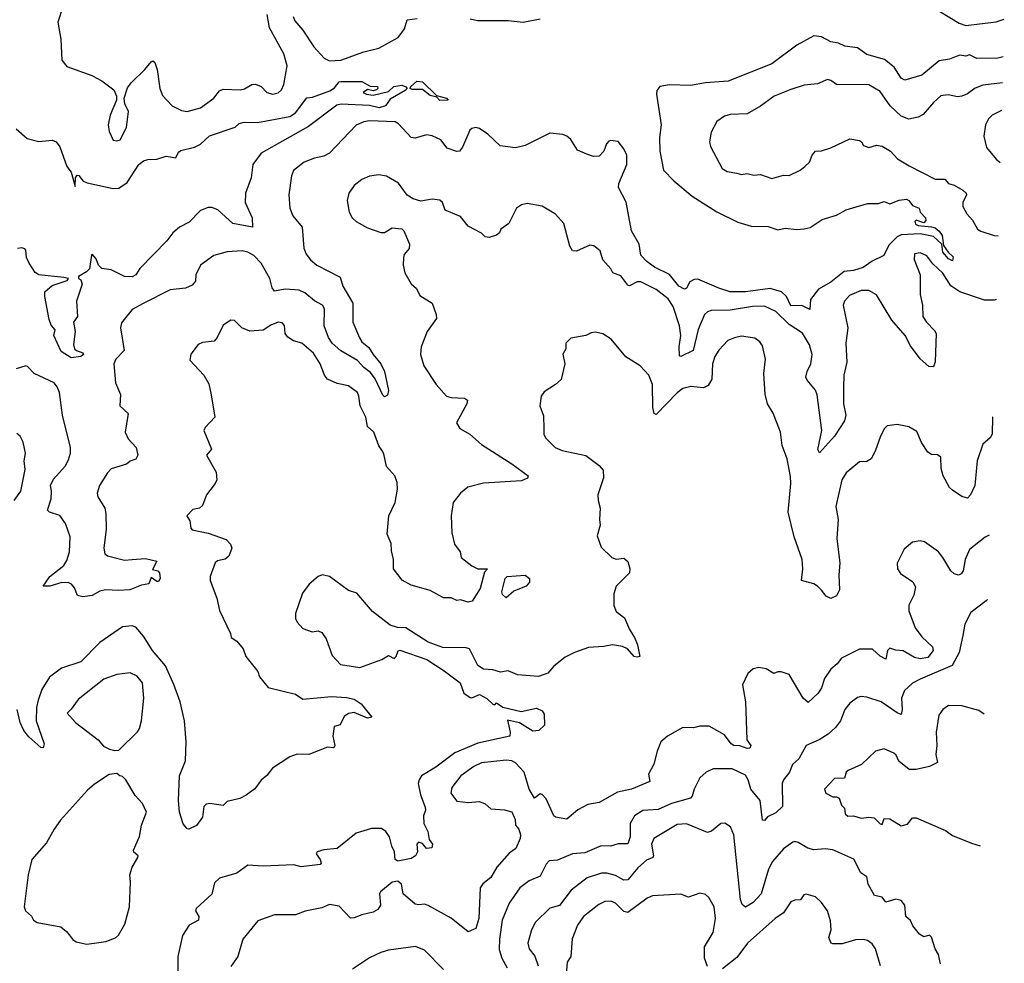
# Model space of a CAD drawing. Extents: x 1839239 to 1929705, y 762242 to 910352.
# Tile 268 of 429: x 1917223 to 1922408, y 825598 to 830568. Entities that reach past the tile are written whole.
import ezdxf

# ---------------------------------------------------------------- set-up
doc = ezdxf.new("R2010")
doc.units = 0

msp = doc.modelspace()

# ---------------------------------------------------------------- linework, layer by layer
at = {"layer": '0CON10XD'}
for points in [[(1922015, 830644.3), (1922170, 830550), (1922205, 830536.7), (1922365, 830557.5), (1922408.5, 830571.6)], [(1917451.1, 830635), (1917423.3, 830555), (1917440, 830465), (1917444.2, 830354.2), (1917471.7, 830321.7), (1917603.4, 830273.4), (1917655, 830245.8), (1917718.8, 830198.8), (1917733.3, 830165), (1917732.5, 830145), (1917700, 830065), (1917688.8, 830015), (1917695, 829980), (1917715, 829933.3), (1917735, 829930), (1917752.5, 829935), (1917785, 830000), (1917795.8, 830084.2), (1917776, 830125), (1917773.3, 830155), (1917791.5, 830208.5), (1917810.8, 830235), (1917882.9, 830305), (1917915, 830346.7), (1917925, 830351.2), (1917935, 830343.3), (1917946.4, 830306.4), (1917961.1, 830205), (1917975, 830168.8), (1918026.2, 830115), (1918075, 830089.2), (1918105.7, 830084.3), (1918175, 830104.4), (1918245.3, 830154.7), (1918275, 830192.5), (1918295, 830202.9), (1918385, 830198.6), (1918406.8, 830203.2), (1918445, 830226), (1918465, 830228), (1918495.5, 830215.5), (1918525, 830184.5), (1918555.5, 830175.5), (1918585, 830182.2), (1918601.7, 830198.3), (1918613.8, 830226.2), (1918631.6, 830325), (1918615, 830388.6), (1918537.9, 830525), (1918526.2, 830595)], [(1918663.8, 830585), (1918672.6, 830562.6), (1918713.7, 830513.7), (1918772.9, 830425), (1918826, 830365), (1918855, 830351.8), (1918915, 830355.4), (1919035, 830398.2), (1919115, 830418.9), (1919215.6, 830475), (1919249.8, 830520.2), (1919263.1, 830566.9), (1919316.4, 830573.6)], [(1919595, 830571.8), (1919633.5, 830563.5), (1919795, 830563.2), (1919875, 830555.4), (1919965, 830572.7)], [(1922402.7, 830372.3), (1922374.2, 830365.8), (1922264.1, 830364.1), (1922225, 830383.3), (1922205, 830376.2), (1922175, 830381.2), (1922155.6, 830374.4), (1922120.3, 830359.7), (1922065, 830351.9), (1921975, 830276.2), (1921885, 830250), (1921865, 830260), (1921827.8, 830317.8), (1921778.2, 830358.2), (1921684.4, 830384.4), (1921635, 830419.1), (1921569.3, 830429.3), (1921535, 830444.5), (1921495, 830450.9), (1921445, 830477.1), (1921405, 830482.3), (1921315, 830433.8), (1921185, 830336.4), (1920955, 830244.1), (1920835, 830235.3), (1920755, 830221.8), (1920645, 830225.5), (1920594.3, 830215.7), (1920578, 830195), (1920577.1, 830175), (1920601.2, 830015), (1920592.3, 829947.7), (1920594.7, 829875), (1920614.5, 829775), (1920668.5, 829718.5), (1920765, 829639.1), (1920895.4, 829555.4), (1921005, 829500.8), (1921075, 829480), (1921165, 829478), (1921215, 829462), (1921255, 829470.8), (1921315, 829462.9), (1921355, 829467.1), (1921385.7, 829474.3), (1921450, 829515), (1921525, 829538.8), (1921575, 829566.2), (1921645, 829588), (1921689.3, 829600.7), (1921745, 829600), (1921775, 829611.2), (1921805, 829597.5), (1921855, 829618), (1921892.7, 829622.7), (1921905, 829615.8), (1921925, 829590), (1921960, 829575), (1921966.2, 829555), (1921993.8, 829525), (1921995, 829510), (1921985, 829497.5), (1921945, 829512.5), (1921937.5, 829505), (1921940.7, 829490.7), (1921955, 829483.3), (1922025, 829477.5), (1922045, 829471.4), (1922066.2, 829455), (1922081.9, 829431.9), (1922088.8, 829378.8), (1922113.1, 829343.1), (1922139.1, 829319.1), (1922135, 829298.8), (1922115, 829309.2), (1922085, 829344.4), (1922080, 829385), (1922035.5, 829425.5), (1921965, 829439.6), (1921865, 829435.3), (1921844.8, 829425.2), (1921799.8, 829380.2), (1921774.2, 829325.8), (1921713.4, 829296.6), (1921665, 829263.2), (1921615, 829246.7), (1921565, 829241), (1921495.4, 829185), (1921430.5, 829149.5), (1921388.5, 829095), (1921385, 829041.2), (1921342.2, 829062.2), (1921285, 829061.8), (1921260.8, 829110.8), (1921235.2, 829135.2), (1921175, 829152), (1921045.3, 829135.3), (1920965, 829135.4), (1920905, 829153.9), (1920795, 829201.3), (1920775, 829199.6), (1920752.1, 829187.9), (1920735, 829154), (1920725, 829148.6), (1920695, 829164.7), (1920645.4, 829225.4), (1920566.4, 829265), (1920525.8, 829295), (1920495, 829327.1), (1920486.2, 829386.2), (1920445.8, 829455.8), (1920417, 829607), (1920377.5, 829685), (1920378.9, 829705), (1920420.8, 829805), (1920420.4, 829855), (1920405, 829888.6), (1920375, 829925.7), (1920335, 829931.2), (1920325, 829928.8), (1920313.8, 829915), (1920300, 829875), (1920275, 829850), (1920245, 829847.5), (1920209.5, 829860.5)], [(1917897.5, 829832.5), (1917945, 829834), (1917995, 829850), (1918045, 829841.2), (1918060, 829870), (1918071.7, 829878.3), (1918144.2, 829895.8), (1918175, 829912), (1918222.9, 829957.1), (1918357.5, 830002.5), (1918378.3, 830021.7), (1918405, 830028), (1918475, 830027.1), (1918645, 830058.9), (1918675, 830076.9), (1918735, 830156.7), (1918765, 830160.5), (1918856.7, 830193.3), (1918880.3, 830209.7), (1918905, 830240), (1918915, 830242.5), (1919025, 830242.5), (1919068.3, 830218.3), (1919107, 830217), (1919110, 830205), (1919101.7, 830198.3), (1919085, 830192.5), (1919055, 830200), (1919032.5, 830185), (1919050, 830175), (1919085, 830170), (1919165, 830190), (1919194.2, 830215.8), (1919235, 830222.5), (1919256.7, 830215), (1919263.3, 830205), (1919253.3, 830195), (1919175, 830148.8), (1919149.1, 830115), (1919116.3, 830103.7), (1919064.6, 830115.4), (1918916.7, 830123.3), (1918892.7, 830117.3), (1918743.8, 830005), (1918495.3, 829864.7), (1918450.6, 829805), (1918442, 829735), (1918412.5, 829655), (1918411.2, 829605), (1918447.5, 829525), (1918450, 829475), (1918345, 829493.8), (1918267.2, 829567.2), (1918235, 829579.4), (1918215, 829579.4), (1918175, 829562.9), (1918115, 829502.5), (1918064.4, 829475), (1918030, 829445), (1917997.4, 829402.6), (1917855, 829258), (1917835, 829224.4), (1917815.5, 829214.5), (1917775, 829215.5), (1917705, 829251.2), (1917655, 829257.1), (1917638.9, 829275), (1917625, 829308), (1917605, 829332.5), (1917601.7, 829328.3), (1917590, 829255), (1917575, 829239.4), (1917532.5, 829215), (1917532.5, 829205), (1917545, 829197.5), (1917552.5, 829175), (1917522.9, 829085), (1917526.9, 829005), (1917505.7, 828974.3), (1917514.4, 828925), (1917507, 828857), (1917512.5, 828835), (1917522.5, 828825), (1917555, 828813.3), (1917560, 828805), (1917545.8, 828794.2), (1917495, 828787.5), (1917440.7, 828820.7), (1917403.3, 828905), (1917410, 828935), (1917389.3, 828959.3), (1917378.8, 828988.8), (1917355, 829110), (1917356, 829135), (1917395, 829168.9), (1917472.5, 829195), (1917480, 829205), (1917455, 829210.8), (1917323.8, 829225), (1917305, 829236.2), (1917273.8, 829285), (1917258.8, 829315), (1917256, 829355), (1917250.7, 829360.7), (1917235, 829366.2), (1917212.3, 829362.3)], [(1919435, 830142.5), (1919419.5, 830159.5), (1919385, 830169.2), (1919345, 830200), (1919290.9, 830200.9), (1919280, 830205), (1919281.2, 830215), (1919315, 830244.3), (1919345, 830240), (1919418, 830168), (1919470, 830155), (1919480, 830145), (1919475, 830144.2), (1919435, 830142.5)], [(1922398.7, 830235.9), (1922295, 830222.5), (1922255, 830206.8), (1922215, 830177.9), (1922185, 830165.6), (1922162.1, 830162.1), (1922112.5, 830172.5), (1922073.8, 830166.2), (1922035, 830131.4), (1921981.1, 830068.9), (1921955, 830055.3), (1921905, 830044.6), (1921865, 830060), (1921807.5, 830115), (1921755, 830190), (1921695, 830224.4), (1921525, 830227.5), (1921495, 830248), (1921477.7, 830252.3), (1921425, 830230.8), (1921355, 830222.9), (1921285, 830201.1), (1921196.7, 830165), (1921125, 830112), (1921055, 830072.5), (1920965, 830069.4), (1920935, 830060), (1920895, 830032.5), (1920864, 829975), (1920856.2, 829925), (1920860.5, 829900.5), (1920922.9, 829785), (1920948.7, 829768.7), (1921000.5, 829759.5), (1921025, 829753.1), (1921055, 829758.6), (1921089.5, 829749.5), (1921125, 829752.5), (1921185, 829732.1), (1921245, 829749.4), (1921275, 829748.1), (1921333.8, 829775), (1921358, 829795), (1921381.7, 829818.3), (1921395.8, 829855), (1921415, 829876), (1921445, 829877.5), (1921495, 829893.8), (1921595, 829941.2), (1921645, 829932), (1921656.2, 829925), (1921666.7, 829905), (1921695, 829894.2), (1921735, 829908), (1921765, 829902.5), (1921810, 829875), (1921846.2, 829835), (1921908, 829798), (1922045, 829727.5), (1922095, 829728.8), (1922113.8, 829705), (1922145, 829695.7), (1922189.6, 829669.6), (1922208, 829655), (1922209.2, 829645), (1922190.6, 829605), (1922190, 829585), (1922211.5, 829545), (1922241.8, 829511.8), (1922266.7, 829465), (1922285, 829453.8), (1922355, 829431.5), (1922375.3, 829429.7)], [(1922394.5, 830089.5), (1922387.1, 830087.1), (1922344.5, 830065.5), (1922324.4, 830045.6), (1922308.6, 830015), (1922300, 829955), (1922314.3, 829895), (1922365, 829834.2), (1922386.5, 829815.4)], [(1920209.5, 829860.5), (1920161.2, 829881.2), (1920125, 829937.5), (1920104.6, 829954.6), (1920082.8, 829962.8), (1920015, 829971.1), (1919885, 829904.8), (1919835, 829892.9), (1919754.1, 829904.1), (1919687.8, 829965), (1919645, 829994.4), (1919625, 830000.6), (1919605, 829995.7), (1919593.9, 829986.1), (1919555, 829896), (1919538.8, 829875), (1919525, 829873.1), (1919475, 829891.9), (1919440.8, 829935), (1919396, 829956), (1919365, 829961.5), (1919305, 829943.3), (1919285, 829948.1), (1919218.8, 830018.8), (1919200.5, 830030.5), (1919065, 830035.3), (1919035, 830030), (1918995, 830012.2), (1918854.7, 829865.3), (1918825, 829848.5), (1918775, 829838.1), (1918722, 829818), (1918665.5, 829774.5), (1918654.4, 829745), (1918640, 829645), (1918645.7, 829575), (1918660.8, 829535), (1918710.8, 829475), (1918719.5, 829365), (1918732.3, 829332.3), (1918755, 829303.1), (1918788.1, 829275), (1918911.7, 829211.7), (1918924.6, 829165), (1918976.8, 829075), (1918977.1, 828975), (1919012, 828892), (1919025, 828872.2), (1919061.4, 828841.4), (1919083.9, 828803.9), (1919125, 828756), (1919144.2, 828715), (1919165.8, 828615), (1919160, 828590), (1919145, 828582.5), (1919135, 828590), (1919095, 828675.8), (1919070, 828710), (1919035, 828736), (1919002.7, 828772.7), (1918915, 828823.8), (1918868.2, 828865), (1918850, 828895), (1918826.9, 828955), (1918828.2, 829045), (1918817.8, 829065), (1918775, 829087.5), (1918725, 829130.3), (1918695, 829144.3), (1918622, 829148), (1918565, 829137.5), (1918552.7, 829155), (1918540, 829205), (1918494.1, 829285), (1918456.2, 829326.2), (1918425, 829344.1), (1918395, 829350), (1918315, 829345.7), (1918245, 829326), (1918176, 829275), (1918150.8, 829225), (1918148.7, 829191.3), (1918130.6, 829169.4), (1918096.6, 829153.4), (1918015, 829145.6), (1917873.9, 829073.9), (1917815, 829041.2), (1917759.3, 828970.7), (1917754.1, 828945), (1917774.1, 828825.9), (1917729.7, 828780.3), (1917719.4, 828755), (1917727.5, 828655), (1917754.5, 828594.5), (1917751.1, 828535), (1917794.4, 828494.4), (1917779.4, 828395), (1917795, 828360), (1917836, 828315), (1917846.1, 828273.9), (1917835, 828253.3), (1917805, 828243.3), (1917785, 828226.7), (1917705, 828202.5), (1917685, 828181.4), (1917642.9, 828115), (1917631.2, 828075), (1917635.5, 828055), (1917671.2, 827995), (1917677.1, 827967.1), (1917678.2, 827885), (1917667.1, 827785), (1917672.2, 827755), (1917685, 827743.5), (1917775, 827721.5), (1917815, 827724.4), (1917885, 827731.1), (1917945, 827716.2), (1917922.5, 827672.5), (1917950, 827665), (1917960, 827655), (1917962.5, 827625), (1917955, 827610), (1917945, 827610), (1917915, 827630), (1917903.8, 827596.2), (1917865, 827590), (1917803.8, 827565), (1917745, 827561.2), (1917674.4, 827565.6), (1917645, 827557.5), (1917605, 827535.7), (1917555, 827528.2), (1917528, 827535), (1917511.4, 827575), (1917495.4, 827595.4), (1917482.1, 827602.1), (1917445, 827604.6), (1917382.5, 827585), (1917347.5, 827585), (1917381.9, 827635), (1917455.9, 827694.1), (1917470.9, 827719.1), (1917484.7, 827765), (1917489.8, 827845), (1917464.7, 827915), (1917435, 827957.5), (1917380, 827975), (1917370, 827985), (1917388.8, 828045), (1917391.2, 828085), (1917384.6, 828115), (1917401.5, 828148.5), (1917462.6, 828217.4), (1917480.5, 828249.5), (1917491.1, 828285), (1917490.8, 828315), (1917448.6, 828485), (1917432.9, 828605), (1917421.2, 828635), (1917405.3, 828655.3), (1917300, 828705), (1917265, 828740.8), (1917255, 828744.2), (1917205, 828729.2)], [(1917203.9, 829993.9), (1917263.1, 829943.1), (1917324.1, 829925.9), (1917395, 829934.3), (1917415, 829924.3), (1917435, 829898), (1917472.2, 829795), (1917494.5, 829764.5), (1917515, 829690), (1917516.2, 829735), (1917525, 829748.8), (1917535, 829747.5), (1917557.8, 829717.8), (1917579.1, 829709.1), (1917715, 829678.2), (1917745, 829680.4), (1917788.6, 829711.4), (1917850.8, 829805), (1917875, 829824.2), (1917897.5, 829832.5)], [(1922365.6, 829093.8), (1922355, 829091.6), (1922305, 829090), (1922174.1, 829134.1), (1922127.1, 829167.1), (1922085, 829233.2), (1922032.6, 829282.6), (1922000.6, 829325), (1921965, 829340), (1921935.9, 829334.1), (1921932.9, 829305), (1921964.5, 829224.5), (1921965, 829120), (1921976.9, 829065), (1921979.6, 829005), (1921998.2, 828975), (1922041.4, 828931.4), (1922048.9, 828915), (1922043.9, 828766.1), (1922035, 828740), (1922011.7, 828741.7), (1921965, 828781.2), (1921915, 828850.6), (1921886.2, 828905), (1921815.4, 828985.4), (1921735, 829118.8), (1921695, 829141.4), (1921655, 829141.4), (1921594, 829115), (1921567.1, 829085), (1921560.6, 829065), (1921584.4, 828945), (1921573.7, 828863.7), (1921579.6, 828765), (1921563.2, 828695), (1921561.6, 828631.6), (1921561.6, 828545), (1921574.1, 828485), (1921567.5, 828455), (1921514.4, 828375), (1921435, 828287.5), (1921426.7, 828305), (1921447.3, 828405), (1921422.8, 828592.8), (1921415, 828617.1), (1921369.4, 828669.4), (1921363.3, 828685), (1921369.6, 828715), (1921388.7, 828755), (1921395.9, 828805), (1921382.2, 828855), (1921345, 828917.9), (1921275, 828962.3), (1921205, 829030.4), (1921145, 829059.2), (1921082.4, 829057.6), (1920965, 829038.4), (1920865, 829036.9), (1920845, 829029.4), (1920829.5, 829015), (1920796, 828936), (1920770, 828825), (1920705, 828793.6), (1920698, 828798), (1920695.3, 828845), (1920705.2, 828905), (1920698.6, 828955), (1920665, 829057.1), (1920637.9, 829097.9), (1920575, 829147.3), (1920495, 829186.9), (1920475, 829186.9), (1920435, 829165.7), (1920425, 829170), (1920388.4, 829218.4), (1920346.2, 829235), (1920336.2, 829255), (1920293.6, 829303.6), (1920280.5, 829350.5), (1920247, 829377), (1920225, 829380), (1920155, 829348.8), (1920135, 829350), (1920120.8, 829375), (1920088.8, 829495), (1920045, 829543.3), (1919975, 829586.7), (1919895, 829600), (1919865, 829593.8), (1919840, 829575), (1919798.8, 829495), (1919756.2, 829465), (1919750, 829445), (1919735, 829433.3), (1919695, 829421.2), (1919675, 829424.2), (1919654.5, 829444.5), (1919585, 829481.4), (1919545, 829531.1), (1919464.6, 829564.6), (1919449.2, 829605), (1919435, 829618), (1919395, 829623.3), (1919335, 829612), (1919295, 829623.8), (1919263.4, 829643.4), (1919217.4, 829707.4), (1919154.5, 829744.5), (1919115, 829751.5), (1919065.5, 829744.5), (1919025, 829727.1), (1918984, 829695), (1918956, 829655), (1918948, 829615), (1918958, 829555), (1918974, 829525), (1918995, 829506), (1919055, 829472), (1919125, 829448), (1919145, 829448), (1919185, 829471.2), (1919235, 829466.2), (1919245.9, 829455.9), (1919276.7, 829385), (1919275, 829362.5), (1919248, 829332), (1919244.2, 829315.8), (1919243.3, 829275), (1919251.2, 829235), (1919285, 829177.5), (1919312, 829152), (1919331.2, 829115), (1919395, 829075.8), (1919416.9, 829015), (1919417.5, 828995), (1919368.8, 828925), (1919337.5, 828845), (1919334.2, 828805), (1919350.8, 828745), (1919417, 828647), (1919470, 828585), (1919495, 828577.5), (1919565, 828574.2), (1919581.2, 828565), (1919578.6, 828545), (1919524, 828445), (1919541.2, 828415), (1919593.3, 828385), (1919655, 828330), (1919815, 828229.4), (1919901.2, 828165), (1919896.6, 828153.4), (1919865, 828139.4), (1919665, 828126.7), (1919583.3, 828106.7), (1919544, 828075), (1919505.7, 828025), (1919495.6, 827955.6), (1919498.1, 827865), (1919512.5, 827805), (1919543.6, 827765), (1919548, 827735), (1919605, 827691.4), (1919635, 827676), (1919686.2, 827676.2), (1919671.2, 827658.8), (1919648.6, 827571.4), (1919605.3, 827504.7), (1919585, 827500.4), (1919545, 827512.9), (1919525, 827508.8), (1919495, 827522.5), (1919455, 827523.2), (1919385, 827561.8), (1919285, 827589.4), (1919236.7, 827616.7), (1919192.5, 827675), (1919191.8, 827725), (1919180.9, 827770.9), (1919179.6, 827809.6), (1919157.9, 827857.9), (1919166.7, 827955), (1919200.4, 828025), (1919212.5, 828095), (1919210.7, 828130.7), (1919198.1, 828165), (1919155.5, 828215), (1919141.7, 828281.7), (1919130.9, 828300.9), (1919115, 828323.8), (1919088.5, 828395), (1919054.3, 828425), (1919046.9, 828475), (1919015.6, 828535), (1919010, 828585), (1919001.4, 828605), (1918955, 828639.5), (1918895, 828651.1), (1918844.7, 828674.7), (1918828.5, 828695), (1918805.5, 828755), (1918770.9, 828810.9), (1918708.8, 828865), (1918665, 828877.1), (1918635.6, 828895.6), (1918621.4, 828915), (1918617, 828957), (1918605, 828972), (1918585, 828974.2), (1918545, 828959.4), (1918505, 828933.3), (1918435, 828927.5), (1918393.8, 828945), (1918355, 828983.8), (1918335, 828986.2), (1918295, 828960), (1918263.8, 828895), (1918247.5, 828875), (1918185, 828868), (1918162.4, 828857.6), (1918124.3, 828805.7), (1918120, 828775), (1918192.9, 828695), (1918219.4, 828649.4), (1918232.2, 828592.2), (1918251.4, 828475), (1918199.7, 828420.3), (1918193.1, 828405), (1918233.3, 828306.7), (1918206.7, 828275), (1918258.6, 828185), (1918261.5, 828145), (1918253.1, 828125), (1918206.2, 828065), (1918185, 828010), (1918170, 827995), (1918135, 827987.5), (1918102.5, 827955), (1918119.5, 827929.5), (1918125, 827890), (1918131.7, 827881.7), (1918215, 827864), (1918310.9, 827830.9), (1918333.8, 827805), (1918340, 827785), (1918325, 827742.5), (1918305, 827726.2), (1918265, 827718), (1918252.7, 827707.3), (1918226.2, 827635), (1918226.2, 827615), (1918260.5, 827520.5), (1918275.9, 827455.9), (1918333.3, 827335), (1918336.7, 827315), (1918366, 827295), (1918400, 827255), (1918413.6, 827213.6), (1918476.7, 827135), (1918486.2, 827106.2), (1918531.5, 827051.5), (1918675, 827015.7), (1918715, 826989.2), (1918865, 827003.3), (1918945, 826997.8), (1918985, 826988.9), (1919022, 826965), (1919077.5, 826895), (1919055, 826890), (1918985, 826918.8), (1918955, 826913.3), (1918932, 826898), (1918910, 826855), (1918880, 826845), (1918871.9, 826795), (1918882.5, 826745), (1918877, 826733), (1918845, 826736.2), (1918745, 826698), (1918685, 826700), (1918645, 826686.1), (1918554.4, 826625.6), (1918525, 826586.7), (1918495, 826563.1), (1918462.1, 826517.9), (1918416.6, 826483.4), (1918383, 826467), (1918315, 826450), (1918295, 826430), (1918225, 826440), (1918205, 826435.8), (1918192.9, 826425), (1918185, 826367.5), (1918155, 826324), (1918114.1, 826304.1), (1918105, 826306.7), (1918083.2, 826333.2), (1918063.9, 826393.9), (1918058.9, 826455), (1918064.5, 826585), (1918097.2, 826665), (1918100, 826765), (1918090.9, 826875), (1918067.9, 826975), (1918035, 827067.5), (1917990.3, 827165), (1917922.8, 827245), (1917875, 827321.4), (1917835, 827368), (1917815, 827376.2), (1917765, 827371.2), (1917645, 827288), (1917545, 827185.8), (1917443.3, 827153.3), (1917380.4, 827105), (1917340.4, 827039.6), (1917320.3, 826985), (1917311.8, 826945), (1917310, 826875), (1917351.9, 826755), (1917347.1, 826732.9), (1917335, 826734.2), (1917271.7, 826791.7), (1917245.3, 826825), (1917226, 826866), (1917210.3, 826935)], [(1922347.6, 828476.6), (1922346.2, 828475), (1922345, 828385.9), (1922333.3, 828365), (1922295, 828332.5), (1922265.6, 828245), (1922252.9, 828115), (1922230.8, 828065), (1922215, 828048.8), (1922185, 828057.5), (1922135, 828089.4), (1922119.4, 828105), (1922086.5, 828165), (1922075.5, 828205), (1922073.7, 828263.7), (1922056.9, 828276.9), (1922025, 828278.2), (1922005, 828290), (1921971.7, 828341.7), (1921948.3, 828398.3), (1921905, 828423.3), (1921845, 828436.7), (1921791.7, 828428.3), (1921776.7, 828415), (1921756.7, 828375), (1921728.8, 828295), (1921706.7, 828255), (1921685, 828242), (1921645, 828238.6), (1921575, 828180.8), (1921552.2, 828145), (1921521.1, 828005), (1921533.1, 827935), (1921526.5, 827835), (1921542.5, 827705), (1921536.4, 827645), (1921541.1, 827565), (1921525, 827532.9), (1921495, 827519.4), (1921471.1, 827531.1), (1921445, 827563.5), (1921425.3, 827585.3), (1921405, 827596.5), (1921340, 827615), (1921347.9, 827675), (1921343.8, 827725), (1921302.5, 827845), (1921270.4, 827975), (1921284.6, 828125), (1921282.4, 828162.4), (1921264.2, 828255), (1921238.9, 828325), (1921229.4, 828395), (1921190.6, 828495), (1921161.4, 828545), (1921149.4, 828595), (1921141.5, 828705), (1921150.3, 828780.3), (1921135, 828850), (1921120.7, 828870.7), (1921095, 828890.6), (1921025, 828900.5), (1920986.9, 828893.1), (1920951.8, 828878.2), (1920905, 828827.1), (1920883.8, 828795), (1920872.5, 828755), (1920867.8, 828675), (1920848.8, 828641.2), (1920825, 828629.4), (1920756.8, 828636.8), (1920715, 828625.5), (1920685, 828603.3), (1920575, 828488.8), (1920565, 828493.3), (1920558.2, 828525), (1920556.6, 828646.6), (1920536, 828695), (1920490, 828745), (1920415, 828792), (1920338.8, 828885), (1920295, 828914), (1920255, 828922), (1920231.9, 828918.1), (1920205, 828904.2), (1920125, 828890.8), (1920098.8, 828865), (1920098.8, 828835), (1920083.9, 828806.1), (1920094.2, 828755), (1920075, 828673.3), (1920045, 828646.2), (1919985, 828608), (1919970, 828585), (1919962.5, 828535), (1919981.7, 828481.7), (1919984.3, 828415), (1919982.9, 828385), (1919991.4, 828365), (1920042.5, 828315), (1920079.8, 828299.8), (1920205, 828272), (1920275, 828220), (1920296.2, 828195), (1920297.5, 828155), (1920268.6, 828065), (1920269.2, 828035), (1920280, 827995), (1920275.8, 827935), (1920280.8, 827905), (1920265, 827850), (1920285, 827790), (1920341.2, 827735), (1920365, 827726), (1920405, 827731.2), (1920426.2, 827715), (1920436.2, 827675), (1920433.8, 827655), (1920363.8, 827585), (1920352, 827545), (1920352.9, 827482.9), (1920365, 827451.2), (1920407.9, 827417.9), (1920435, 827356), (1920461.4, 827315), (1920477.5, 827275), (1920488.8, 827215), (1920475, 827210.8), (1920458.8, 827215), (1920423.8, 827253.8), (1920397.1, 827267.1), (1920344.7, 827275.3), (1920297.5, 827267.5), (1920218.5, 827261.5), (1920145, 827235.7), (1920095, 827210), (1920035.9, 827164.1), (1920005, 827126), (1919955, 827108.8), (1919845, 827118), (1919795, 827139.2), (1919755, 827132), (1919715, 827143.8), (1919665, 827146.7), (1919635, 827167.5), (1919592.5, 827255), (1919575, 827260), (1919450.7, 827260.7), (1919375, 827290), (1919255.9, 827365.9), (1919213.3, 827366.7), (1919175, 827378.6), (1919080.8, 827450.8), (1918998.3, 827548.3), (1918955, 827562), (1918855.3, 827635.3), (1918815.8, 827644.2), (1918795, 827636), (1918748, 827595), (1918712.1, 827547.9), (1918675, 827440), (1918675.8, 827415), (1918684, 827395), (1918715, 827361.2), (1918763.6, 827343.6), (1918795, 827350), (1918815, 827340), (1918837.9, 827307.9), (1918868.8, 827218.8), (1918912.6, 827172.6), (1919015, 827155.6), (1919130.8, 827199.2), (1919165, 827218.8), (1919195, 827203.8), (1919206, 827215), (1919216.7, 827243.3), (1919225, 827246.7), (1919367.5, 827197.5), (1919458.7, 827138.7), (1919543.3, 827075), (1919561.7, 827021.7), (1919595, 826998.8), (1919605, 826996.2), (1919645, 827013.3), (1919683.3, 826993.3), (1919715, 826962.5), (1919725, 826960), (1919735, 826970), (1919767.5, 826947.5), (1919864.3, 826924.3), (1919945, 826942), (1919975, 826927.5), (1919985, 826910), (1919987, 826853), (1919957.5, 826825), (1919925, 826820.8), (1919855, 826865.6), (1919791.7, 826878.3), (1919805.4, 826815.4), (1919804, 826795), (1919635, 826757.6), (1919515, 826706.6), (1919415, 826630.5), (1919339.6, 826585), (1919326.1, 826565), (1919322.5, 826545), (1919333.3, 826485), (1919358.7, 826421.3), (1919360, 826405), (1919349.2, 826375), (1919350.9, 826335), (1919371.9, 826291.9), (1919379.8, 826249.8), (1919396.9, 826225), (1919393.9, 826206.1), (1919365, 826202.5), (1919345, 826230), (1919324.1, 826235.9), (1919314.2, 826225), (1919318, 826185), (1919308, 826165), (1919285, 826150.5), (1919215, 826135.7), (1919200.8, 826145), (1919196.9, 826185), (1919182.5, 826215), (1919171.2, 826265), (1919151.7, 826291.7), (1919127.7, 826307.7), (1919075, 826308.1), (1918995, 826283.3), (1918895, 826202.5), (1918825, 826196.2), (1918790, 826185), (1918784, 826175), (1918805.7, 826145), (1918811.2, 826125), (1918805, 826118.8), (1918705, 826106), (1918666.7, 826116.7), (1918505, 826109.5), (1918425, 826115.6), (1918366.3, 826073.7), (1918275, 826046), (1918248.7, 826021.3), (1918235, 825962), (1918153, 825887), (1918149.2, 825875), (1918166.5, 825845), (1918164.4, 825825.6), (1918115, 825800), (1918081.1, 825745), (1918055.4, 825635), (1918056.1, 825533.9)], [(1917193.6, 828036.4), (1917228.6, 828085), (1917251.4, 828198.6), (1917246.9, 828245), (1917254, 828285), (1917242.1, 828342.1), (1917225.4, 828375.4), (1917207.8, 828387.8)], [(1922329.5, 827854), (1922307.3, 827842.7), (1922225, 827776.9), (1922202.5, 827725), (1922191.1, 827665), (1922180.9, 827649.1), (1922167.4, 827642.6), (1922145, 827649.4), (1922127.1, 827665), (1922085, 827736.2), (1922061.2, 827765), (1921987.7, 827817.7), (1921965, 827823.3), (1921925, 827816.2), (1921880.3, 827779.7), (1921844, 827705), (1921846.1, 827676.1), (1921861.2, 827651.2), (1921927, 827607), (1921940.5, 827580.5), (1921932.1, 827537.9), (1921905.7, 827485), (1921905.7, 827455), (1921939.7, 827365), (1921975, 827317.1), (1922029.6, 827265), (1922033.6, 827245), (1922005, 827208.1), (1921965, 827201.1), (1921935, 827208), (1921875.6, 827244.4), (1921836.8, 827246.8), (1921805, 827257.5), (1921794.2, 827245.8), (1921785, 827200), (1921755, 827215.6), (1921715, 827252.5), (1921645, 827252.2), (1921551.1, 827205), (1921527.5, 827175), (1921495, 827148.1), (1921462.1, 827097.9), (1921445, 827049.2), (1921428.1, 827021.9), (1921375, 826971.4), (1921349.4, 826995), (1921275, 827120), (1921233.6, 827133.6), (1921215, 827133.8), (1921193.9, 827123.9), (1921155, 827148.8), (1921116.1, 827156.1), (1921085, 827150), (1921057.5, 827125), (1921030, 827065), (1921045.6, 826975), (1921053.3, 826775), (1921074, 826745), (1921068.1, 826731.9), (1921055, 826729.2), (1921015, 826744), (1920983.8, 826745), (1920969.2, 826755), (1920935, 826802), (1920855, 826848), (1920805, 826847.1), (1920772.3, 826837.7), (1920715, 826840), (1920635, 826794), (1920600, 826765), (1920580, 826715), (1920563.2, 826646.8), (1920534.4, 826595), (1920542.5, 826555), (1920445, 826515.3), (1920370.9, 826499.1), (1920274.4, 826445.6), (1920215, 826434.4), (1920162.8, 826407.2), (1920105, 826358), (1920045, 826367.5), (1920036, 826375), (1919995, 826463.8), (1919975, 826486.7), (1919965, 826490), (1919935, 826467.5), (1919906.2, 826516.2), (1919880, 826605), (1919835, 826654.6), (1919814.5, 826665.5), (1919785, 826668.2), (1919655, 826653.4), (1919615.6, 826635), (1919546.5, 826585), (1919499.4, 826525), (1919493.8, 826495), (1919525, 826451.4), (1919585, 826446), (1919645, 826450), (1919675, 826438.4), (1919705, 826411.4), (1919775.9, 826405.9), (1919815, 826396.2), (1919833.3, 826355), (1919833.8, 826325), (1919851.2, 826305), (1919860.8, 826275), (1919858.6, 826255), (1919836.2, 826203.8), (1919801.2, 826178.8), (1919735.3, 826104.7), (1919705, 826050), (1919662.7, 826017.3), (1919647.3, 825995), (1919640.3, 825835), (1919625, 825781.2), (1919585, 825764.2), (1919495.3, 825835.3), (1919375, 825902.1), (1919355, 825909.1), (1919325, 825905.6), (1919305, 825910.6), (1919242.2, 825965), (1919234.2, 826015), (1919215, 826030.5), (1919185, 826025.4), (1919122.5, 825975), (1919118.5, 825965), (1919123.1, 825905), (1919108.8, 825881.2), (1919085, 825867.5), (1919024.2, 825854.2), (1918985, 825837.1), (1918965, 825836), (1918905, 825898.8), (1918855, 825908), (1918815, 825891.2), (1918727.3, 825872.7), (1918675.6, 825854.4), (1918565, 825854.3), (1918478.1, 825821.9), (1918398.1, 825725), (1918372.5, 825635), (1918335, 825581.4)], [(1919785, 827522.5), (1919765, 827540), (1919762.5, 827555), (1919780, 827625), (1919790, 827635), (1919885, 827642.5), (1919907.5, 827625), (1919907.5, 827605), (1919890, 827585), (1919825, 827557.5), (1919785, 827522.5)], [(1922319.7, 827515.1), (1922313, 827507), (1922232.5, 827445), (1922201.4, 827385), (1922189.4, 827325), (1922171.2, 827235), (1922134.1, 827165.9), (1921965.8, 827095), (1921925, 827073.1), (1921883.3, 827035), (1921867.5, 826995), (1921870, 826935), (1921865, 826909.2), (1921845, 826916.7), (1921760, 826975), (1921685, 827000.5), (1921655, 827003.5), (1921635, 826997.5), (1921595, 826967.8), (1921569.1, 826935), (1921545.5, 826875), (1921519.6, 826840.4), (1921480, 826805), (1921433.9, 826776.1), (1921364.6, 826745.4), (1921325.5, 826674.5), (1921292.9, 826645), (1921276.9, 826605), (1921245.6, 826565), (1921238.8, 826545), (1921240, 826425), (1921205, 826390), (1921161.1, 826368.9), (1921145, 826351.2), (1921135, 826352.5), (1921133.5, 826366.5), (1921122, 826455), (1921074.1, 826515), (1921060.4, 826565), (1921045, 826588.5), (1920975, 826622.3), (1920875, 826622.7), (1920839.2, 826605), (1920805.6, 826575), (1920774.6, 826515), (1920765, 826478), (1920755, 826468.2), (1920655, 826440.5), (1920585, 826408.2), (1920505, 826402.2), (1920460.5, 826375), (1920438.4, 826335), (1920438, 826265), (1920425, 826227.8), (1920375, 826228.2), (1920335, 826215.5), (1920285, 826216.5), (1920199.5, 826180.5), (1920135, 826174.6), (1920055, 826141.1), (1920011.8, 826138.2), (1919995, 826120), (1919965, 826056.7), (1919906.6, 826033.4), (1919857.8, 825995), (1919800.5, 825915), (1919764.6, 825825), (1919749.1, 825725), (1919748.3, 825671.7), (1919761.9, 825625), (1919791.1, 825575)], [(1917725, 826718.8), (1917745, 826721.2), (1917843, 826817), (1917854.3, 826835.7), (1917864.2, 826875), (1917877.3, 826995), (1917870, 827075), (1917841.1, 827111.1), (1917805, 827128.2), (1917735, 827119.6), (1917665.8, 827094.2), (1917531.7, 826988.3), (1917495, 826936.2), (1917472.5, 826915), (1917516.5, 826866.5), (1917635.6, 826775.6), (1917665, 826741.2), (1917696, 826726), (1917725, 826718.8)], [(1922302.1, 826910), (1922275, 826929.2), (1922185, 826954.2), (1922115, 826955.8), (1922085, 826934.2), (1922062.9, 826905), (1922048.9, 826815), (1922052.9, 826745), (1922047.3, 826697.3), (1922057.1, 826655), (1922015, 826634.5), (1921945, 826618.8), (1921908.2, 826618.2), (1921852.6, 826662.6), (1921838.6, 826695), (1921826.7, 826705), (1921775, 826727.5), (1921730, 826715), (1921656.2, 826645), (1921585.4, 826614.6), (1921575.6, 826604.4), (1921566.2, 826573.8), (1921515, 826572.2), (1921462, 826515), (1921468.8, 826495), (1921505, 826475.6), (1921525.6, 826475.6), (1921538.9, 826468.9), (1921551.9, 826431.9), (1921566.7, 826415), (1921570, 826385), (1921585, 826374), (1921615, 826374.3), (1921655, 826363.1), (1921695, 826368.6), (1921722.5, 826365), (1921755, 826332.5), (1921765, 826330), (1921775, 826361.2), (1921805, 826360), (1921865, 826322.5), (1921898.8, 826331.2), (1921925, 826363.8), (1921945, 826364.2), (1922097.9, 826297.9), (1922135, 826272), (1922235, 826231.2), (1922282, 826216.6)], [(1917575, 825699.2), (1917615, 825704.2), (1917677, 825713), (1917727, 825733), (1917742.7, 825747.3), (1917777.5, 825805), (1917800.8, 825895), (1917807.1, 826025), (1917802.5, 826065), (1917815.7, 826105), (1917846.1, 826156.1), (1917846.2, 826165), (1917824.2, 826184.2), (1917822.5, 826195), (1917854.5, 826265.5), (1917864.6, 826325.4), (1917891.4, 826395), (1917869.7, 826439.7), (1917831.2, 826481.2), (1917782.5, 826565), (1917765, 826582.5), (1917750, 826585), (1917735, 826597.5), (1917695, 826592.5), (1917617.7, 826542.3), (1917580.3, 826509.7), (1917438, 826352), (1917404.3, 826305), (1917365, 826232), (1917286.7, 826145), (1917268, 826065), (1917246.2, 825895), (1917254.2, 825874.2), (1917285, 825846.7), (1917296.7, 825825), (1917315, 825813.8), (1917439.5, 825789.5), (1917470, 825765), (1917503, 825723), (1917521.2, 825711.2), (1917575, 825699.2)], [(1922071.8, 825595), (1922062.7, 825645), (1922043.8, 825675), (1922025, 825736.2), (1922015, 825746), (1921985, 825737.8), (1921962, 825752), (1921926.9, 825795), (1921913.7, 825823.7), (1921890, 825845), (1921884.6, 825904.6), (1921865, 825928.6), (1921836.9, 825936.9), (1921785, 825920), (1921765, 825945.8), (1921724.6, 825954.6), (1921691.4, 826015), (1921685, 826053.3), (1921652.2, 826075), (1921616.8, 826146.8), (1921505.7, 826195.7), (1921465, 826200.6), (1921405, 826195.6), (1921373.8, 826205), (1921323.7, 826233.7), (1921305, 826239.4), (1921295, 826235.6), (1921245, 826201.9), (1921186.9, 826135), (1921166.4, 826093.6), (1921127.9, 825965), (1921085, 825918.5), (1921045, 825894.2), (1921027.9, 825907.9), (1921018.5, 825935), (1920983.6, 826275), (1920966.9, 826316.9), (1920936.6, 826336.6), (1920915, 826334.3), (1920866, 826294), (1920845, 826286.9), (1920735, 826333.2), (1920685, 826330), (1920562.3, 826255), (1920550.3, 826225), (1920561.8, 826165), (1920558.1, 826155), (1920525, 826141.5), (1920478.9, 826101.1), (1920425, 826037.5), (1920405, 826035.9), (1920360.3, 826060.3), (1920315, 826073.6), (1920286.4, 826073.6), (1920211.5, 826048.5), (1920127.3, 825982.7), (1920066.5, 825903.5), (1920015, 825888.1), (1919938.9, 825815), (1919918.9, 825775), (1919899.5, 825705), (1919906.7, 825675), (1919935.3, 825635.3), (1919953.3, 825585)], [(1920845, 825582), (1920830.4, 825625), (1920830, 825685), (1920875, 825760), (1920887.9, 825835), (1920880, 825895), (1920852.9, 825945), (1920835, 825960.8), (1920805, 825967.1), (1920745, 825947.1), (1920705, 825962), (1920555, 825952.9), (1920528.2, 825941.8), (1920425, 825865.5), (1920405, 825870.5), (1920361.2, 825915), (1920335.6, 825925.6), (1920305, 825923.1), (1920272.7, 825907.3), (1920193.1, 825845), (1920160.8, 825799.2), (1920132.8, 825727.2), (1920125.6, 825634.4), (1920106, 825605), (1920098.1, 825495)], [(1921755.6, 825585), (1921730.8, 825675), (1921711.7, 825701.7), (1921687.9, 825717.9), (1921665, 825724.3), (1921625, 825722), (1921555, 825701.4), (1921505, 825700), (1921497.5, 825705), (1921484.3, 825735), (1921496.7, 825775), (1921492.6, 825822.6), (1921478, 825875), (1921445, 825919.4), (1921415, 825947.5), (1921365, 825962.9), (1921351.9, 825958.1), (1921335, 825932.5), (1921305, 825931.4), (1921285, 825922.9), (1921245, 825864.3), (1921201.4, 825835), (1921056.5, 825705), (1921000.5, 825629.5), (1920925, 825568.6)], [(1919454.2, 825565), (1919355, 825667.5), (1919306.8, 825686.8), (1919165, 825666.7), (1919124.6, 825655.4), (1919065, 825626.7), (1918975, 825566.7)]]:
    msp.add_lwpolyline(points, dxfattribs=at)

doc.saveas('drawing.dxf')
